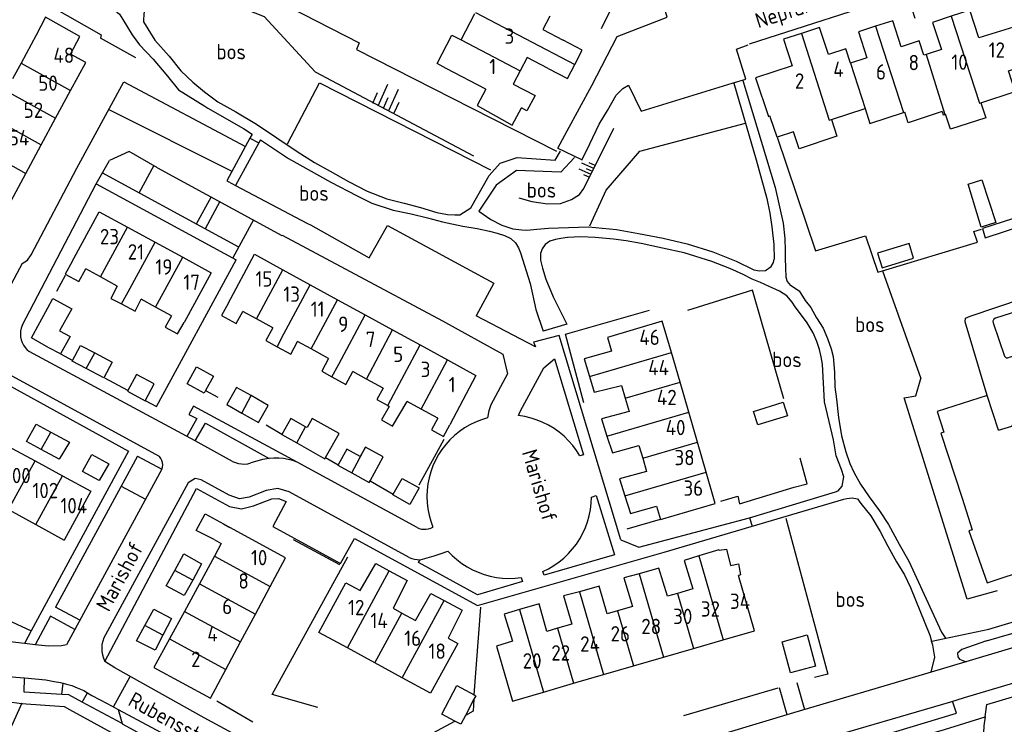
# Model space of a CAD drawing. Header units: metres. Extents: x 226218 to 240385, y 439369 to 449677.
# Tile 273 of 353: x 236503 to 236663, y 445621 to 445735. Entities that reach past the tile are written whole.
import ezdxf

# ---------------------------------------------------------------- set-up
doc = ezdxf.new("R2010")
doc.units = ezdxf.units.M
doc.header["$MEASUREMENT"] = 0
for name, color, linetype in [('DAKRAND', 4, 'Continuous'), ('DAKRAND-BYG', 4, 'Continuous'), ('FUNKTIEAAND', 253, 'Continuous'), ('HEG', 253, 'Continuous'), ('HEK', 253, 'Continuous'), ('HOOFDGEBOUW', 4, 'Continuous'), ('HUISNUMMER', 253, 'Continuous'), ('KANTVERH', 253, 'Continuous'), ('KNTONVERHARD', 253, 'Continuous'), ('MUUR', 253, 'Continuous'), ('OVLIJNOBJ', 253, 'Continuous'), ('RASTER', 253, 'Continuous'), ('SCHUTTING', 253, 'Continuous'), ('STRAATNAAM', 253, 'Continuous'), ('TALUD', 253, 'Continuous'), ('TUSSENMUUR', 253, 'Continuous')]:
    doc.layers.add(name, color=color, linetype=linetype)
doc.styles.get("Standard").update_dxf_attribs({"font": 'iso.shx'})

# ---------------------------------------------------------------- blocks, each defined once
blk = doc.blocks.new('TA', base_point=(75009.5, 300012))
for p, q in [((75009.5, 300012.5), (75010, 300012.5)), ((75009.5, 300012.25), (75010.5, 300012.25)), ((75009.5, 300012), (75010, 300012)), ((75009.5, 300011.75), (75010.5, 300011.75)), ((75009.5, 300011.5), (75010, 300011.5))]:
    blk.add_line(p, q)

msp = doc.modelspace()

# ---------------------------------------------------------------- linework, layer by layer
at = {"layer": 'DAKRAND'}
for p, q in [((236501.26, 445655.53), (236505.74, 445653.09)), ((236505.74, 445653.09), (236510.36, 445650.57)), ((236536.28, 445653.23), (236537.32, 445652.6)), ((236534.75, 445650.65), (236535.92, 445650.02)), ((236543.89, 445643), (236546.39, 445647.67)), ((236541.48, 445638.49), (236543.89, 445643)), ((236539.07, 445633.99), (236541.48, 445638.49)), ((236536.66, 445629.49), (236539.07, 445633.99)), ((236534.15, 445624.81), (236536.66, 445629.49))]:
    msp.add_line(p, q, dxfattribs=at)
for points in [[(236511.38, 445729.68), (236512.89, 445732.52), (236507.31, 445735.66), (236505.8, 445732.77)], [(236572.53, 445727.34), (236571.05, 445728.15), (236573.44, 445732.77), (236574.95, 445731.97)], [(236578.97, 445723.97), (236577.6, 445721.28), (236583.26, 445718.13), (236584.78, 445720.92)], [(236659.61, 445721.76), (236660.41, 445719.29), (236654.63, 445717.45), (236653.82, 445719.88)], [(236626.42, 445716.15), (236625.36, 445719.29), (236625.27, 445719.6)], [(236653.28, 445720.32), (236647.77, 445718.46), (236647.19, 445720.22)], [(236635.27, 445719.04), (236636.14, 445716.29), (236630.02, 445714.27), (236629.09, 445717.04), (236626.42, 445716.15)], [(236511.64, 445695.92), (236510.51, 445693.85), (236512.72, 445692.64), (236513.88, 445694.7)], [(236518.96, 445691.92), (236517.92, 445689.91), (236519.67, 445689.01)], [(236519.67, 445689.01), (236521.9, 445687.85), (236522.85, 445689.79)], [(236537.05, 445689.07), (236535.97, 445687.11), (236538.32, 445685.81), (236539.45, 445687.76)], [(236527.82, 445687.08), (236526.79, 445685.24), (236528.8, 445684.11), (236529.85, 445685.97)], [(236544.32, 445685.09), (236543.16, 445683.04), (236545.01, 445682.03)], [(236545.01, 445682.03), (236547.24, 445680.81), (236548.35, 445682.89)], [(236599.43, 445681.33), (236595.01, 445680.06), (236595.86, 445677.21)], [(236553.4, 445680.13), (236552.31, 445678.04), (236553.94, 445677.12)], [(236553.94, 445677.12), (236556.19, 445675.86), (236557.33, 445677.98)], [(236595.86, 445677.21), (236596.63, 445674.63), (236601.07, 445675.71)], [(236662.45, 445668.45), (236664.64, 445669.08), (236667.41, 445674.41), (236672.8, 445676.12), (236672.49, 445677.03), (236674.38, 445677.6), (236674.65, 445676.76)], [(236562.27, 445675.28), (236561.25, 445673.42), (236563.01, 445672.45)], [(236563.01, 445672.45), (236563.24, 445672.32), (236562.03, 445670.11), (236563.8, 445669.1), (236566.17, 445673.14)], [(236571.19, 445670.4), (236570.12, 445668.48), (236572.11, 445667.41), (236573.11, 445669.34)], [(236602.31, 445671.48), (236597.83, 445670.28), (236598.72, 445667.5)], [(236598.72, 445667.5), (236599.61, 445664.74), (236603.92, 445665.95)], [(236605.15, 445661.74), (236600.75, 445660.54), (236601.63, 445657.75)], [(236601.63, 445657.75), (236602.53, 445654.91), (236606.8, 445656.06)], [(236534.75, 445650.65), (236531.83, 445652.13), (236533.31, 445654.85), (236536.28, 445653.23)], [(236616.97, 445648.93), (236618.19, 445649.06), (236618.85, 445646.44), (236620.14, 445646.67), (236620.48, 445644.89), (236620.13, 445644.77)], [(236613.69, 445647.99), (236611.27, 445647.26), (236612.69, 445642.6)], [(236616.97, 445648.93), (236616.95, 445648.98), (236613.69, 445647.99)], [(236558.54, 445642.35), (236561.07, 445646.75), (236563.27, 445645.56)], [(236608.57, 445641.41), (236607.17, 445646.01), (236603.95, 445645.09)], [(236563.27, 445645.56), (236566.16, 445643.99), (236563.89, 445639.45)], [(236603.95, 445645.09), (236601.48, 445644.39), (236602.85, 445639.74)], [(236598.76, 445638.56), (236597.44, 445643.04), (236594.22, 445642.16)], [(236567.54, 445637.46), (236570.05, 445641.84), (236572.19, 445640.7)], [(236594.22, 445642.16), (236591.65, 445641.46), (236593.01, 445636.89)], [(236572.19, 445640.7), (236575.14, 445639.13), (236572.86, 445634.57)], [(236588.91, 445635.69), (236587.65, 445640.17), (236584.48, 445639.24)], [(236584.48, 445639.24), (236581.97, 445638.49), (236583.35, 445634.08)]]:
    msp.add_lwpolyline(points, dxfattribs=at)
at = {"layer": 'DAKRAND-BYG'}
for p, q in [((236516.8, 445676.97), (236513.93, 445678.5)), ((236536.83, 445672.62), (236539.25, 445671.23)), ((236508.17, 445668.14), (236511.18, 445666.51)), ((236545.79, 445667.74), (236548.22, 445666.38)), ((236554.97, 445662.83), (236554.92, 445662.74)), ((236554.92, 445662.74), (236557.17, 445661.5)), ((236563.84, 445657.91), (236563.92, 445658.05)), ((236532.7, 445646.67), (236531.27, 445644.04)), ((236527.79, 445637.8), (236526.38, 445635.07)), ((236577.06, 445624.64), (236575.67, 445622.02)), ((236573.96, 445621.1), (236571.82, 445622.24))]:
    msp.add_line(p, q, dxfattribs=at)
for points in [[(236659.64, 445701.48), (236657.55, 445708.48), (236659.75, 445709.19)], [(236659.75, 445709.19), (236662.03, 445702.26), (236659.64, 445701.48)], [(236647.9, 445698.86), (236642.79, 445697.29), (236643.52, 445694.89), (236648.64, 445696.45), (236647.9, 445698.86)], [(236506.38, 445686), (236507.67, 445688.37), (236508.5, 445689.89), (236511.58, 445688.21), (236509.6, 445684.63), (236511.3, 445683.68), (236509.73, 445680.86)], [(236509.73, 445680.86), (236507.83, 445681.86), (236505, 445683.47), (236506.38, 445686)], [(236513.93, 445678.5), (236511.65, 445679.71), (236513, 445682.26), (236515.31, 445681.03)], [(236515.31, 445681.03), (236518.15, 445679.53), (236516.8, 445676.97)], [(236533.35, 445674.9), (236533.14, 445674.5), (236530.37, 445676.02), (236531.89, 445678.78)], [(236531.89, 445678.78), (236534.65, 445677.27), (236533.35, 445674.9)], [(236522.12, 445677.51), (236520.65, 445674.79), (236523.51, 445673.25), (236524.98, 445675.97), (236522.12, 445677.51)], [(236540.76, 445674.08), (236538.42, 445675.41), (236536.83, 445672.62)], [(236539.25, 445671.23), (236541.98, 445669.68), (236543.57, 445672.47), (236540.76, 445674.08)], [(236628.11, 445670.8), (236623.29, 445669.3), (236622.6, 445671.51), (236627.42, 445673.02), (236628.11, 445670.8)], [(236549.63, 445669.02), (236547.26, 445670.36), (236545.79, 445667.74)], [(236552.89, 445663.98), (236555.1, 445667.9), (236550.71, 445670.37), (236549.88, 445668.88), (236549.63, 445669.02)], [(236506.61, 445665.3), (236504.21, 445666.59), (236505.79, 445669.42), (236508.17, 445668.14)], [(236511.18, 445666.51), (236509.51, 445663.73), (236506.61, 445665.3)], [(236548.22, 445666.38), (236552.79, 445663.8), (236552.89, 445663.98)], [(236559.41, 445665.7), (236559.38, 445665.71), (236558.53, 445664.18), (236556.38, 445665.37), (236554.97, 445662.83)], [(236560.14, 445660.21), (236562.3, 445664.09), (236559.41, 445665.7)], [(236517.59, 445662.98), (236516.01, 445660.26), (236513.33, 445661.73), (236514.86, 445664.51), (236517.59, 445662.98)], [(236557.17, 445661.5), (236559.99, 445659.93), (236560.14, 445660.21)], [(236563.92, 445658.05), (236565.36, 445660.6), (236568.12, 445659.04), (236566.61, 445656.36), (236563.84, 445657.91)], [(236528.36, 445645.62), (236529.83, 445648.3), (236532.7, 445646.67)], [(236531.27, 445644.04), (236529.89, 445641.53), (236526.97, 445643.1), (236528.36, 445645.62)], [(236523.46, 445636.66), (236524.92, 445639.32), (236527.79, 445637.8)], [(236526.38, 445635.07), (236525.13, 445632.66), (236522.11, 445634.18), (236523.46, 445636.66)], [(236628.6, 445628.95), (236627.22, 445634.02), (236631.32, 445635.14), (236632.69, 445630.06), (236628.6, 445628.95)], [(236571.82, 445622.24), (236574.28, 445626.87), (236577.12, 445625.36)], [(236577.12, 445625.36), (236577.37, 445625.23), (236577.06, 445624.64)], [(236575.67, 445622.02), (236574.91, 445620.6), (236573.96, 445621.1)]]:
    msp.add_lwpolyline(points, dxfattribs=at)
at = {"layer": 'HEG'}
for p, q in [((236572.18, 445666.92), (236568.09, 445659.49)), ((236544.2, 445625.44), (236556.51, 445647.83)), ((236535.18, 445624.39), (236541.08, 445620.98))]:
    msp.add_line(p, q, dxfattribs=at)
for points in [[(236523.55, 445673.27), (236525.37, 445672.32), (236538.34, 445696.2)], [(236627.82, 445654.11), (236634.69, 445628.75), (236632.52, 445628.2)]]:
    msp.add_lwpolyline(points, dxfattribs=at)
at = {"layer": 'HEK'}
for p, q in [((236597.8, 445733.86), (236600.6, 445739.46)), ((236643.56, 445694.4), (236649.82, 445676.88)), ((236533.35, 445674.9), (236535.35, 445673.83)), ((236545.79, 445667.74), (236543.21, 445669.27)), ((236552.89, 445663.98), (236554.97, 445662.83)), ((236560.14, 445660.21), (236563.92, 445658.05)), ((236601.98, 445652.4), (236607.42, 445653.98)), ((236493.87, 445640.91), (236504.98, 445635.79)), ((236577.12, 445625.36), (236578.2, 445639.64)), ((236551.65, 445623.3), (236544.2, 445625.44)), ((236611.22, 445622.02), (236626.57, 445626.49)), ((236565.37, 445616.49), (236573.96, 445621.1))]:
    msp.add_line(p, q, dxfattribs=at)
for points in [[(236544.58, 445738.6), (236558.39, 445731.48), (236557.96, 445730.42), (236576.61, 445720.91), (236590.51, 445713.88)], [(236626.42, 445716.15), (236632.65, 445697.67), (236640.8, 445700.11), (236642.84, 445694.18), (236643.56, 445694.4)], [(236643.56, 445694.4), (236659.04, 445699.05), (236658.45, 445700.78), (236659.69, 445701.16)], [(236627.5, 445673.56), (236623.89, 445686.14), (236622.43, 445691.24), (236611.84, 445687.95)], [(236594.97, 445672.92), (236591.96, 445684.08), (236605.65, 445687.99)], [(236629.19, 445659.17), (236631.32, 445659.71), (236630.16, 445663.88)], [(236617.26, 445656.9), (236620.02, 445657.71), (236620.3, 445656.47), (236629.19, 445659.17)], [(236577.06, 445624.64), (236576.91, 445622.69), (236575.67, 445622.02)]]:
    msp.add_lwpolyline(points, dxfattribs=at)
at = {"layer": 'HOOFDGEBOUW'}
for p, q in [((236574.97, 445732), (236577.22, 445736.3)), ((236505.8, 445732.77), (236503.32, 445728.17)), ((236574.95, 445731.97), (236574.97, 445732)), ((236503.32, 445728.17), (236501.95, 445725.63)), ((236578.97, 445723.97), (236572.53, 445727.34)), ((236508.94, 445719.23), (236511.36, 445723.72)), ((236635.27, 445719.04), (236640.74, 445720.82)), ((236647.02, 445720.17), (236647.19, 445720.22)), ((236653.72, 445719.85), (236653.82, 445719.88)), ((236506.61, 445714.9), (236508.94, 445719.23)), ((236504.11, 445710.26), (236506.61, 445714.9)), ((236501.68, 445705.76), (236504.11, 445710.26)), ((236520.65, 445701.51), (236525.15, 445699.05)), ((236525.15, 445699.05), (236529.64, 445696.6)), ((236537.05, 445689.07), (236541.33, 445697.09)), ((236541.33, 445697.09), (236545.92, 445694.57)), ((236516.23, 445693.41), (236513.88, 445694.7)), ((236545.92, 445694.57), (236550.39, 445692.12)), ((236518.96, 445691.92), (236516.23, 445693.41)), ((236550.39, 445692.12), (236554.86, 445689.68)), ((236525.21, 445688.5), (236522.85, 445689.79)), ((236554.86, 445689.68), (236559.33, 445687.23)), ((236527.82, 445687.08), (236525.21, 445688.5)), ((236541.64, 445686.56), (236539.45, 445687.76)), ((236544.32, 445685.09), (236541.64, 445686.56)), ((236559.33, 445687.23), (236563.81, 445684.78)), ((236563.81, 445684.78), (236568.29, 445682.34)), ((236550.56, 445681.68), (236548.35, 445682.89)), ((236553.4, 445680.13), (236550.56, 445681.68)), ((236568.29, 445682.34), (236572.77, 445679.88)), ((236572.77, 445679.88), (236577.38, 445677.36)), ((236610.61, 445676.29), (236609.2, 445681.1)), ((236559.54, 445676.77), (236557.33, 445677.98)), ((236562.27, 445675.28), (236559.54, 445676.77)), ((236577.38, 445677.36), (236573.11, 445669.34)), ((236601.07, 445675.71), (236601.67, 445673.68)), ((236612.04, 445671.39), (236610.61, 445676.29)), ((236568.49, 445671.87), (236566.17, 445673.14)), ((236601.67, 445673.68), (236602.31, 445671.48)), ((236662.45, 445668.45), (236660.61, 445674.12)), ((236571.19, 445670.4), (236568.49, 445671.87)), ((236613.46, 445666.48), (236612.04, 445671.39)), ((236501.08, 445665.89), (236505.59, 445663.44)), ((236603.92, 445665.95), (236604.53, 445663.87)), ((236614.89, 445661.6), (236613.46, 445666.48)), ((236604.53, 445663.87), (236605.15, 445661.74)), ((236505.59, 445663.44), (236510.05, 445661.02)), ((236616.36, 445656.53), (236614.89, 445661.6)), ((236546.39, 445647.67), (236537.32, 445652.6)), ((236535.92, 445650.02), (236534.79, 445647.94)), ((236534.79, 445647.94), (236532.35, 445643.45)), ((236622.73, 445635.81), (236620.13, 445644.77)), ((236532.35, 445643.45), (236529.92, 445638.96)), ((236610.18, 445641.88), (236608.57, 445641.41)), ((236612.69, 445642.6), (236610.18, 445641.88)), ((236563.89, 445639.45), (236565.31, 445638.67)), ((236602.85, 445639.74), (236600.42, 445639.04)), ((236529.92, 445638.96), (236527.48, 445634.47)), ((236565.31, 445638.67), (236567.54, 445637.46)), ((236600.42, 445639.04), (236598.76, 445638.56)), ((236593.01, 445636.89), (236590.66, 445636.2)), ((236590.66, 445636.2), (236588.91, 445635.69)), ((236617.66, 445634.33), (236622.73, 445635.81)), ((236572.86, 445634.57), (236574.41, 445633.73)), ((236612.78, 445632.91), (236617.66, 445634.33)), ((236560.91, 445630.58), (236556.45, 445633)), ((236603.02, 445630.08), (236607.9, 445631.49)), ((236607.9, 445631.49), (236612.78, 445632.91)), ((236565.38, 445628.15), (236560.91, 445630.58)), ((236598.14, 445628.66), (236603.02, 445630.08)), ((236593.27, 445627.24), (236598.14, 445628.66)), ((236588.39, 445625.82), (236593.27, 445627.24))]:
    msp.add_line(p, q, dxfattribs=at)
for points in [[(236589.44, 445735.83), (236588.29, 445733.65), (236591.57, 445731.93)], [(236654.76, 445735.83), (236651.72, 445734.84), (236653.16, 445730.41), (236650.7, 445729.61)], [(236664.91, 445734.03), (236659.24, 445732.32), (236657.79, 445736.81), (236654.76, 445735.83)], [(236642.46, 445734.21), (236639.68, 445733.31), (236641.05, 445729.07), (236638.35, 445728.19)], [(236650.7, 445729.61), (236650.3, 445729.48), (236649.55, 445731.82), (236646.63, 445730.87), (236645.25, 445735.11), (236642.46, 445734.21)], [(236630.4, 445733.05), (236627.45, 445732.09), (236628.86, 445727.74), (236622.89, 445725.82), (236625.04, 445719.53), (236625.27, 445719.6)], [(236638.35, 445728.19), (236638.35, 445728.19), (236637.59, 445730.52), (236634.77, 445729.6), (236633.34, 445734), (236630.4, 445733.05)], [(236593.48, 445727.99), (236594.68, 445730.29), (236591.57, 445731.93)], [(236511.36, 445723.72), (236513.84, 445728.32), (236511.38, 445729.68)], [(236589.15, 445727.32), (236585.74, 445729.11), (236584.6, 445726.95)], [(236589.15, 445727.32), (236592.27, 445725.69), (236593.48, 445727.99)], [(236659.61, 445721.76), (236665.17, 445723.56), (236664.07, 445726.96), (236666.82, 445727.85)], [(236584.6, 445726.95), (236583.47, 445724.78), (236587, 445722.93), (236585.69, 445720.44), (236584.78, 445720.92)], [(236640.74, 445720.82), (236641.53, 445718.39), (236647.02, 445720.17)], [(236653.28, 445720.32), (236653.46, 445719.76), (236653.72, 445719.85)], [(236511.64, 445695.92), (236516.06, 445704.01), (236520.65, 445701.51)], [(236529.64, 445696.6), (236534.27, 445694.07), (236529.85, 445685.97)], [(236609.2, 445681.1), (236607.73, 445686.17), (236598.79, 445683.56), (236599.43, 445681.33)], [(236660.61, 445674.12), (236652.46, 445671.47), (236653.56, 445668.1), (236653.09, 445667.95), (236656.53, 445657.36)], [(236510.05, 445661.02), (236514.67, 445658.51), (236510.36, 445650.57)], [(236656.53, 445657.36), (236658.2, 445652.23), (236657.63, 445652.05), (236660.63, 445643.62), (236667.66, 445645.91)], [(236606.8, 445656.06), (236607.42, 445653.93), (236616.36, 445656.53)], [(236556.45, 445633), (236551.81, 445635.52), (236556.21, 445643.62), (236558.54, 445642.35)], [(236527.48, 445634.47), (236524.95, 445629.81), (236534.15, 445624.81)], [(236574.41, 445633.73), (236570.01, 445625.63), (236565.38, 445628.15)], [(236583.35, 445634.08), (236580.71, 445633.31), (236583.31, 445624.35), (236588.39, 445625.82)]]:
    msp.add_lwpolyline(points, dxfattribs=at)
at = {"layer": 'KANTVERH'}
for p, q in [((236512.39, 445711.12), (236520.07, 445725.14)), ((236520.07, 445725.14), (236539.84, 445714.63)), ((236528.96, 445723.86), (236533.25, 445721.17)), ((236517.62, 445720.66), (236537.65, 445710.6)), ((236533.25, 445721.17), (236533.71, 445720.89)), ((236533.25, 445721.17), (236533.71, 445720.89)), ((236540.92, 445716.62), (236540.58, 445715.99)), ((236540.58, 445715.99), (236536.81, 445709.05)), ((236542.01, 445715.21), (236538.24, 445708.28)), ((236540.58, 445715.99), (236542.01, 445715.21)), ((236542.29, 445715.72), (236542.01, 445715.21)), ((236520.9, 445713.83), (236517.7, 445712.36)), ((236525.56, 445711.16), (236520.9, 445713.83)), ((236590.7, 445714.34), (236594.57, 445712.54)), ((236515.52, 445708.56), (236517.7, 445712.36)), ((236538.75, 445698.27), (236516.53, 445710.32)), ((236524.94, 445711.52), (236522.52, 445707.06)), ((236525.56, 445711.16), (236545.79, 445700.16)), ((236503.51, 445685.47), (236515.52, 445708.56)), ((236515.52, 445708.56), (236538.34, 445696.2)), ((236534.25, 445706.44), (236531.84, 445702.01)), ((236535.67, 445705.66), (236533.27, 445701.24)), ((236541.14, 445702.69), (236537.79, 445696.5)), ((236503.51, 445695.58), (236498.89, 445687.02)), ((236525.84, 445664.15), (236489.51, 445684)), ((236531.66, 445666.71), (236504.65, 445681.28)), ((236548.3, 445663.23), (236531.4, 445672.34)), ((236533.33, 445669.59), (236543.71, 445663.86)), ((236520.83, 445665.02), (236504.98, 445635.79)), ((236522.26, 445664.23), (236508.94, 445639.66)), ((236567.79, 445652.63), (236548.3, 445663.23)), ((236519.62, 445659.36), (236523.58, 445657.21)), ((236621.95, 445654.17), (236622.35, 445652.8)), ((236577.64, 445639.93), (236608.05, 445648.57)), ((236512.91, 445637.51), (236508.94, 445639.66)), ((236508.13, 445638.18), (236505.61, 445633.53)), ((236512.1, 445636.03), (236508.13, 445638.18)), ((236660.49, 445634.14), (236668, 445636.36)), ((236504.98, 445635.79), (236503.86, 445633.73)), ((236505.61, 445633.53), (236503.86, 445633.73)), ((236518.38, 445623.4), (236521.06, 445628.37)), ((236509.95, 445625.42), (236510.18, 445627.25)), ((236629.64, 445627.38), (236630.89, 445622.98)), ((236513.27, 445624.19), (236514.15, 445625.69)), ((236626.76, 445626.54), (236628.01, 445622.16)), ((236660.57, 445623.79), (236665.15, 445625.14)), ((236519.76, 445620.72), (236513.27, 445624.19)), ((236660.28, 445621.76), (236660.57, 445623.79)), ((236519.83, 445620.68), (236519.76, 445620.72))]:
    msp.add_line(p, q, dxfattribs=at)
for points in [[(236502.96, 445745.53), (236505.28, 445744.49), (236507.54, 445743.5), (236509.86, 445742.21), (236512.38, 445740.88), (236514.7, 445739.59), (236515.91, 445738.77), (236517.28, 445737.71), (236518.39, 445736.99), (236519.36, 445736.17), (236519.88, 445735.28), (236521.43, 445732.83), (236522.61, 445731.17), (236524.81, 445728.83), (236527.17, 445726.1), (236528.96, 445723.86)], [(236529.27, 445746.8), (236523.93, 445738.52), (236523.42, 445737.26), (236523.3, 445736.06), (236523.26, 445735.32), (236523.27, 445734.92)], [(236590.7, 445714.34), (236592.22, 445717.16), (236596.27, 445724.57), (236600.36, 445732.53), (236608.5, 445735.66), (236608.23, 445736.6), (236607, 445737.91), (236605.22, 445739.81), (236603.44, 445741.11), (236601.47, 445742.31)], [(236621.94, 445731.35), (236647.27, 445739.52), (236647.89, 445738.64), (236648.86, 445735.53)], [(236523.27, 445734.92), (236525.09, 445731.93), (236527.44, 445729.34), (236529.33, 445726.95), (236531.27, 445725.11), (236533.2, 445723.51), (236535.33, 445721.92), (236538.3, 445720.3), (236541.63, 445718.29), (236548.26, 445713.82), (236551.09, 445712.04), (236553.66, 445710.61), (236556.64, 445708.94), (236559.66, 445707.37), (236562.88, 445706.11), (236565.68, 445705.38), (236568.38, 445704.7), (236571.04, 445703.86), (236572.74, 445703.56), (236573.94, 445703.48), (236574.78, 445703.51)], [(236619.11, 445724.92), (236621.33, 445725.57), (236619.82, 445730.46), (236621.7, 445731.2)], [(236594.63, 445712.39), (236595.9, 445715.06), (236597.47, 445718.28), (236598.81, 445720.5), (236600.19, 445722.97), (236601.31, 445724.09), (236602.24, 445724.61)], [(236602.24, 445724.61), (236604.29, 445720.38), (236619.11, 445724.92)], [(236619.36, 445724.92), (236622.99, 445712.47), (236624.73, 445706.19), (236625.24, 445703.77), (236625.54, 445701.53), (236625.86, 445698.7), (236625.96, 445696.27)], [(236620.84, 445725.36), (236626.08, 445707.97), (236627.42, 445702.17), (236627.67, 445699.64), (236627.72, 445697.7), (236627.75, 445696.46), (236627.79, 445694.87), (236627.83, 445693.38), (236628.04, 445692.64), (236628.6, 445692)], [(236533.71, 445720.89), (236539.51, 445717.54), (236540.92, 445716.62)], [(236542.29, 445715.72), (236546.89, 445712.69), (236553.75, 445708.82), (236557.94, 445706.63), (236560.45, 445705.4), (236563.92, 445704.29), (236566.82, 445703.66), (236569.52, 445703.03), (236571.92, 445702.34), (236575.27, 445701.68), (236577.57, 445701.28), (236579.58, 445700.83), (236580.83, 445700.52), (236582.03, 445700.15), (236583.09, 445699.67), (236583.8, 445698.95), (236584.32, 445698.16), (236584.64, 445697.32), (236586.2, 445692.33), (236587.15, 445688.08), (236588.32, 445684.58)], [(236574.78, 445703.51), (236576.55, 445704.64), (236579.56, 445709.89), (236581.35, 445711.92), (236584.11, 445712.83), (236590.29, 445712.38), (236591.15, 445713.85)], [(236694.39, 445712.44), (236676.18, 445706.57), (236659.88, 445701.26), (236660.27, 445699.77), (236685.65, 445708.09), (236703.68, 445713.6), (236707.7, 445701.46), (236715, 445679.09), (236712.14, 445678.07), (236710.43, 445683.16)], [(236593.42, 445712.86), (236591.19, 445710.46), (236583.96, 445710.74), (236580.69, 445708.33), (236577.86, 445704.13), (236579.83, 445702.73), (236581.59, 445701.83), (236583.4, 445701.22), (236584.85, 445701.06), (236585.69, 445701.03), (236587.28, 445701.17), (236589.22, 445701.31), (236595.73, 445701.57), (236600.27, 445701.13), (236603.87, 445700.47), (236607.87, 445699.72), (236611.77, 445698.77), (236615.93, 445697.47), (236619.75, 445695.97), (236622.62, 445694.55), (236623.57, 445694.37), (236624.52, 445694.44), (236625.44, 445695.11), (236625.83, 445695.77), (236625.96, 445696.27)], [(236503.51, 445695.58), (236504.39, 445696.15), (236504.97, 445697.01), (236512.39, 445711.12)], [(236536.81, 445709.05), (236537.03, 445708.92), (236538.24, 445708.28)], [(236538.24, 445708.28), (236549.98, 445702.11), (236550.44, 445701.88), (236560.02, 445696.51)], [(236560.02, 445696.51), (236562.98, 445701.79), (236580.32, 445692.36), (236577.42, 445687.04)], [(236545.81, 445700.2), (236571.96, 445686.27), (236581.74, 445680.82)], [(236607.76, 445698.07), (236604.3, 445698.84), (236601.86, 445699.28), (236599.76, 445699.57), (236596.77, 445699.8), (236594.48, 445699.9), (236592.29, 445699.84), (236591.2, 445699.67), (236590.36, 445699.5), (236589.42, 445699.23), (236588.64, 445698.66), (236588.15, 445697.96), (236587.88, 445697.2), (236587.9, 445696.11), (236588.23, 445694.82), (236588.77, 445693.04), (236589.98, 445690.14), (236592.18, 445685.71), (236588.32, 445684.58)], [(236600.97, 445650.61), (236603.89, 445649.41), (236621.95, 445654.17), (236635.93, 445658.44), (236636.37, 445658.55), (236637, 445659.36), (236637.31, 445660.86), (236636.89, 445662.04), (236636.04, 445664.26), (236635.58, 445666.89), (236634.91, 445669.86), (236634.13, 445673.08), (236633.79, 445679.19), (236633.61, 445680.38), (236633.33, 445681.61), (236632.9, 445682.9), (236632.27, 445684.28), (236631.34, 445685.9), (236630.41, 445687.17), (236629.38, 445688.54), (236628.87, 445689.27), (236628, 445690.3), (236626.83, 445691.06), (236625.13, 445691.82), (236623.72, 445692.48), (236622.36, 445693.05), (236620.9, 445693.81), (236618.73, 445694.75), (236615.77, 445695.92), (236611.26, 445697.31), (236607.76, 445698.07)], [(236660.61, 445674.12), (236657.06, 445686.11), (236657.1, 445686.66), (236657.49, 445686.87), (236657.83, 445687.03), (236675.36, 445692.92), (236675.99, 445691.44), (236698.82, 445698.61)], [(236448.83, 445695.94), (236484.84, 445676.43), (236487.22, 445680.78), (236490.4, 445681.72), (236520.83, 445665.02)], [(236628.6, 445692.05), (236630.02, 445691.14), (236631, 445689.57), (236631.92, 445688.4), (236632.81, 445686.73), (236633.9, 445685.06), (236634.63, 445683.39), (236635.22, 445681.71), (236635.55, 445680.47), (236635.68, 445679.18), (236635.76, 445677.84), (236635.82, 445675.5), (236636.11, 445673.52), (236636.43, 445670.49), (236636.9, 445667.52), (236637.61, 445664.9), (236638.26, 445663.02), (236638.99, 445661.5), (236639.98, 445659.68), (236641.42, 445657.62), (236643.07, 445655.32), (236644.56, 445653.07), (236646.28, 445649.88), (236647.89, 445647.13), (236653.19, 445635.56), (236653.86, 445634.58)], [(236600.97, 445650.61), (236590.91, 445683.84), (236586.76, 445682.77), (236587.07, 445682), (236577.42, 445687.04)], [(236503.51, 445685.47), (236503.35, 445685.03), (236503.24, 445684.57), (236503.2, 445684.1), (236503.23, 445683.63), (236503.32, 445683.17), (236503.48, 445682.72), (236503.69, 445682.31), (236503.96, 445681.92), (236504.28, 445681.58), (236504.65, 445681.28)], [(236503.86, 445633.73), (236500.6, 445634.1), (236497.69, 445634.88), (236496.29, 445635.44), (236494.07, 445636.68), (236487.31, 445640.4), (236474.1, 445647.55), (236459.58, 445655.36), (236433.72, 445669.33), (236427.32, 445672.81), (236426.36, 445673.53), (236425.18, 445674.7), (236424.3, 445676.07), (236423.67, 445677.55), (236423.44, 445678.99), (236423.49, 445680.78), (236424.03, 445683.33), (236424.03, 445683.33)], [(236581.74, 445680.82), (236582.52, 445677.65), (236579.82, 445672.57), (236579.49, 445671.59), (236579.24, 445670.46)], [(236584.33, 445670.82), (236584.62, 445671.61), (236588.41, 445678.58), (236590.16, 445680.07), (236594.92, 445664.45), (236594.32, 445664.27)], [(236531.4, 445672.34), (236530.66, 445671.01), (236531.93, 445670.35), (236530.32, 445667.41)], [(236579.24, 445670.46), (236578.27, 445670.16), (236577.32, 445669.78), (236576.4, 445669.34), (236575.52, 445668.82), (236574.68, 445668.24), (236573.89, 445667.6), (236573.15, 445666.89), (236572.47, 445666.13), (236571.85, 445665.33), (236571.29, 445664.47), (236570.8, 445663.57), (236570.38, 445662.64), (236570.03, 445661.68), (236569.76, 445660.7), (236569.57, 445659.7), (236569.45, 445658.68), (236569.41, 445657.66), (236569.45, 445656.64), (236569.57, 445655.63), (236569.77, 445654.63), (236570.04, 445653.64), (236570.39, 445652.68)], [(236594.32, 445664.27), (236593.77, 445665.14), (236593.15, 445665.97), (236592.47, 445666.74), (236591.73, 445667.46), (236590.94, 445668.12), (236590.1, 445668.72), (236589.21, 445669.25), (236588.29, 445669.72), (236587.33, 445670.1), (236586.35, 445670.42), (236585.35, 445670.66), (236584.33, 445670.82)], [(236537.75, 445663.37), (236531.66, 445666.71), (236533.33, 445669.59)], [(236522.26, 445664.24), (236526.23, 445662.08), (236510.73, 445633.49)], [(236526.23, 445662.08), (236526.35, 445662.43), (236526.39, 445662.8), (236526.36, 445663.17), (236526.25, 445663.53), (236526.08, 445663.86), (236525.84, 445664.15)], [(236543.71, 445663.86), (236542.65, 445663.69), (236541.7, 445663.39), (236540.74, 445663.12)], [(236548.3, 445663.23), (236547.56, 445663.49), (236546.81, 445663.69), (236546.04, 445663.83), (236545.27, 445663.9), (236544.49, 445663.91), (236543.71, 445663.86)], [(236537.75, 445663.37), (236538.22, 445663.17), (236538.71, 445663.03), (236539.22, 445662.95), (236539.73, 445662.94), (236540.25, 445662.99), (236540.74, 445663.12)], [(236566.52, 445647.74), (236546.96, 445658.4), (236545.12, 445658.95), (236543.2, 445658.63), (236540.47, 445657.53), (236538.91, 445657.3), (236537.21, 445657.88), (236532.66, 445660.38), (236531.64, 445660.6), (236530.53, 445659.88), (236517.04, 445635.16)], [(236516.98, 445630.82), (236531.88, 445658.93), (236537.23, 445656.04), (236539.22, 445655.63), (236541.14, 445656.14), (236544.13, 445657.3), (236545.26, 445657.34), (236546.51, 445656.86), (236544.29, 445652.79), (236555.33, 445646.74), (236557.62, 445650.81), (236577.64, 445639.93)], [(236596.2, 445657.56), (236596.95, 445657.8), (236599.93, 445648.18), (236588.48, 445644.84), (236588.3, 445645.44)], [(236588.3, 445645.44), (236589.22, 445645.89), (236590.09, 445646.41), (236590.93, 445647), (236591.71, 445647.64), (236592.45, 445648.35), (236593.13, 445649.11), (236593.75, 445649.92), (236594.31, 445650.77), (236594.8, 445651.67), (236595.22, 445652.59), (236595.56, 445653.55), (236595.84, 445654.53), (236596.04, 445655.53), (236596.16, 445656.55), (236596.2, 445657.56)], [(236608.05, 445648.57), (236637.3, 445657.23), (236637.79, 445657.34), (236638.64, 445657.46), (236639.49, 445657.28), (236640.05, 445656.49), (236641.69, 445654.49), (236643.2, 445651.94), (236644.45, 445649.58), (236645.85, 445647.03), (236647.15, 445644.92), (236648.14, 445642.85), (236651.26, 445635.07), (236651.55, 445634.1)], [(236567.79, 445652.63), (236568.15, 445652.46), (236568.52, 445652.36), (236568.91, 445652.31), (236569.3, 445652.32), (236569.68, 445652.38), (236570.05, 445652.51), (236570.39, 445652.68)], [(236651.63, 445634.11), (236660.89, 445636.04), (236668.85, 445638.42), (236683.98, 445642.57), (236699.55, 445646.97), (236717.13, 445652.36)], [(236720.07, 445649.62), (236720.04, 445649.6), (236719, 445649.17), (236717.67, 445648.69), (236712.73, 445647.23), (236705.76, 445645.22), (236693.46, 445641.55), (236684.22, 445638.74), (236666.03, 445633.38), (236650.42, 445628.72), (236629.07, 445622.44), (236601.11, 445614.01), (236586.78, 445609.79), (236570.17, 445605.01), (236569.08, 445604.74), (236566.95, 445604.54), (236564.8, 445604.78), (236562.34, 445605.72), (236548.27, 445613.45), (236533.14, 445621.64), (236518.57, 445629.75), (236516.98, 445630.82)], [(236566.52, 445647.74), (236566.94, 445647.57), (236567.38, 445647.45), (236567.83, 445647.39), (236568.29, 445647.37)], [(236568.29, 445647.37), (236569.44, 445647.65), (236570.58, 445647.98), (236571.7, 445648.36), (236572.8, 445648.78)], [(236572.8, 445648.78), (236573.51, 445648.05), (236574.28, 445647.38), (236575.09, 445646.77), (236575.95, 445646.21), (236576.84, 445645.73), (236577.77, 445645.31), (236578.73, 445644.96), (236579.71, 445644.69), (236580.71, 445644.49), (236581.72, 445644.36), (236582.73, 445644.32), (236583.75, 445644.34), (236584.77, 445644.45)], [(236459.71, 445645.47), (236460.1, 445646.07), (236460.74, 445646.59), (236461.38, 445646.9), (236462.07, 445647.11), (236462.62, 445647.13), (236463.16, 445647.09), (236463.67, 445646.95), (236474.76, 445640.8), (236482.32, 445636.9), (236492.81, 445631.08), (236494.67, 445629.98), (236496.23, 445629.32), (236497.74, 445628.86), (236499.29, 445628.55), (236500.88, 445628.39), (236502.48, 445628.27), (236503.88, 445628.11), (236503.88, 445628.11)], [(236577.66, 445641.64), (236568.02, 445646.9), (236568.29, 445647.37)], [(236584.77, 445644.45), (236584.96, 445643.81), (236577.66, 445641.64)], [(236458.62, 445643.75), (236484.03, 445629.92), (236493.05, 445625.06), (236497.69, 445624.73), (236501.03, 445624.26), (236503.38, 445623.97), (236510.31, 445623.48), (236511.22, 445622.96), (236550.24, 445601.58)], [(236517.04, 445635.16), (236516.79, 445634.65), (236516.61, 445634.12), (236516.49, 445633.56), (236516.45, 445633), (236516.48, 445632.43), (236516.58, 445631.87), (236516.75, 445631.33), (236516.98, 445630.82)], [(236510.73, 445633.49), (236509.92, 445633.33), (236507.79, 445633.28), (236505.61, 445633.53)], [(236651.52, 445629.05), (236652.09, 445631.5), (236651.75, 445633.43), (236651.56, 445634.09)], [(236660.49, 445634.14), (236656.49, 445632.75), (236655.81, 445632.14), (236655.83, 445631.54), (236656.13, 445631.15), (236657.21, 445630.75)], [(236614.17, 445612.51), (236632.71, 445617.85), (236654.71, 445624.25), (236656.94, 445624.92), (236677.53, 445631.07)], [(236509.95, 445625.42), (236503.83, 445625.82), (236503.88, 445628.11)], [(236503.88, 445628.11), (236505.62, 445627.95), (236507.37, 445627.79), (236508.72, 445627.53), (236509.72, 445627.35), (236510.18, 445627.25)], [(236510.18, 445627.25), (236510.72, 445627.13), (236511.57, 445626.9), (236512.47, 445626.52), (236513.53, 445626.05), (236514.15, 445625.69)], [(236513.27, 445624.19), (236511.11, 445625.35), (236509.95, 445625.42)], [(236514.15, 445625.69), (236514.84, 445625.28), (236517.36, 445623.95), (236519.13, 445623), (236519.76, 445620.72)], [(236503.43, 445624.02), (236501.21, 445619.09), (236496.93, 445610.58), (236493.9, 445604.03), (236493.01, 445601.92), (236492.16, 445599.96), (236491.51, 445598.05), (236490.98, 445595.1), (236491.03, 445590.93), (236494.28, 445590.26), (236496.94, 445589.52), (236500.19, 445588.61), (236503.05, 445587.58), (236516.6, 445580.74)], [(236614.7, 445610.34), (236622.59, 445612.39), (236655.65, 445622.38), (236654.98, 445624.33)], [(236519.13, 445623), (236536.87, 445613.47), (236552.26, 445604.93)], [(236519.76, 445620.72), (236519.78, 445620.63), (236550.03, 445604.23), (236552.26, 445604.93)], [(236607.83, 445606.64), (236616.9, 445608.86), (236638.15, 445615.2), (236653.67, 445619.7), (236660.28, 445621.76)]]:
    msp.add_lwpolyline(points, dxfattribs=at)
at = {"layer": 'KNTONVERHARD'}
msp.add_lwpolyline([(236660.28, 445621.76), (236660.08, 445620.3), (236660, 445619.2), (236660.03, 445618.16), (236660.2, 445617.31), (236661.43, 445614.34)], dxfattribs=at)
at = {"layer": 'MUUR'}
msp.add_lwpolyline([(236670.42, 445682.95), (236668.71, 445688.18), (236668.45, 445688.48), (236668.2, 445688.52), (236667.95, 445688.56), (236661.98, 445686.68), (236661.73, 445686.52), (236661.54, 445686.22), (236661.6, 445685.92), (236663.47, 445680.49), (236663.72, 445680.25), (236663.97, 445680.21), (236664.27, 445680.32), (236670.05, 445682.09), (236670.39, 445682.35), (236670.43, 445682.9)], dxfattribs=at)
at = {"layer": 'OVLIJNOBJ'}
for points in [[(236492.97, 445743.25), (236494.16, 445745.47), (236516.36, 445732.81), (236516.23, 445732.25)], [(236536.83, 445738.18), (236542.91, 445735.79), (236551.19, 445726.78), (236576.99, 445713.11)], [(236546.69, 445715.08), (236551.93, 445725.01), (236579.78, 445710.84)], [(236595.93, 445701.72), (236598.58, 445707.51), (236604.05, 445713.86), (236621.25, 445718.43)], [(236584.37, 445706.27), (236586.48, 445705.68), (236589.02, 445705.29), (236591.16, 445705.34), (236592.94, 445705.98), (236594.26, 445706.81), (236594.94, 445707.77), (236599.83, 445717.64)], [(236662.24, 445642.29), (236657.39, 445640.93), (236647.1, 445673.73), (236648.99, 445674.03), (236649.82, 445676.88)]]:
    msp.add_lwpolyline(points, dxfattribs=at)
at = {"layer": 'RASTER'}
for p, q in [((236509.15, 445691.09), (236510.58, 445693.67)), ((236509.73, 445680.86), (236511.66, 445679.86)), ((236516.9, 445676.95), (236520.63, 445674.95)), ((236547.64, 445650.66), (236555.15, 445646.61))]:
    msp.add_line(p, q, dxfattribs=at)
at = {"layer": 'SCHUTTING'}
msp.add_line((236522.02, 445729.08), (236516.23, 445732.25), dxfattribs=at)
at = {"layer": 'TUSSENMUUR'}
for p, q in [((236577.31, 445736.47), (236593.48, 445727.99)), ((236642.46, 445734.21), (236647.02, 445720.17)), ((236574.97, 445732), (236584.6, 445726.95)), ((236650.7, 445729.61), (236653.72, 445719.85)), ((236503.32, 445728.17), (236511.36, 445723.72)), ((236638.35, 445728.19), (236640.74, 445720.82)), ((236500.9, 445723.68), (236508.94, 445719.23)), ((236498.56, 445719.34), (236506.61, 445714.9)), ((236496.06, 445714.71), (236504.11, 445710.26)), ((236516.23, 445693.41), (236520.65, 445701.51)), ((236520.73, 445690.95), (236525.15, 445699.05)), ((236525.21, 445688.5), (236529.64, 445696.6)), ((236541.64, 445686.56), (236545.92, 445694.57)), ((236519.67, 445689.01), (236520.73, 445690.95)), ((236546.12, 445684.11), (236550.39, 445692.12)), ((236550.56, 445681.68), (236554.86, 445689.68)), ((236555.06, 445679.22), (236559.33, 445687.23)), ((236559.54, 445676.77), (236563.81, 445684.78)), ((236545.01, 445682.03), (236546.12, 445684.11)), ((236564.01, 445674.32), (236568.29, 445682.34)), ((236513.93, 445678.5), (236515.31, 445681.03)), ((236568.49, 445671.87), (236572.77, 445679.88)), ((236595.86, 445677.21), (236609.2, 445681.1)), ((236553.94, 445677.12), (236555.06, 445679.22)), ((236601.67, 445673.68), (236610.61, 445676.29)), ((236539.25, 445671.23), (236540.76, 445674.08)), ((236563.01, 445672.45), (236564.01, 445674.32)), ((236598.72, 445667.5), (236612.04, 445671.39)), ((236548.22, 445666.38), (236549.63, 445669.02)), ((236506.61, 445665.3), (236508.17, 445668.14)), ((236557.17, 445661.5), (236559.41, 445665.7)), ((236604.53, 445663.87), (236613.46, 445666.48)), ((236501.26, 445655.53), (236505.59, 445663.44)), ((236505.74, 445653.09), (236510.05, 445661.02)), ((236601.63, 445657.75), (236614.89, 445661.6)), ((236534.79, 445647.94), (236543.89, 445643)), ((236613.69, 445647.99), (236617.66, 445634.33)), ((236531.27, 445644.04), (236528.36, 445645.62)), ((236556.45, 445633), (236563.27, 445645.56)), ((236603.95, 445645.09), (236607.9, 445631.49)), ((236532.35, 445643.45), (236541.48, 445638.49)), ((236594.22, 445642.16), (236598.14, 445628.66)), ((236610.18, 445641.88), (236612.78, 445632.91)), ((236565.38, 445628.15), (236572.19, 445640.7)), ((236529.92, 445638.96), (236539.07, 445633.99)), ((236560.91, 445630.58), (236565.31, 445638.67)), ((236584.48, 445639.24), (236588.39, 445625.82)), ((236600.42, 445639.04), (236603.02, 445630.08)), ((236526.38, 445635.07), (236523.46, 445636.66)), ((236590.66, 445636.2), (236593.27, 445627.24)), ((236527.48, 445634.47), (236536.66, 445629.49))]:
    msp.add_line(p, q, dxfattribs=at)
for points in [[(236654.76, 445735.83), (236659.35, 445721.67), (236659.61, 445721.76)], [(236630.4, 445733.05), (236634.87, 445718.91), (236635.27, 445719.04)]]:
    msp.add_lwpolyline(points, dxfattribs=at)

# ---------------------------------------------------------------- block references
at = {"layer": 'TALUD'}
for p, xscale, yscale, rotation in [((236562.33, 445720.88), 3.83, 3.83, 66.0147), ((236596.36, 445710.54), 2.14, 2.14, 156.013)]:
    msp.add_blockref('TA', p, dxfattribs=dict(at, xscale=xscale, yscale=yscale, rotation=rotation))

# ---------------------------------------------------------------- texts
at = {"layer": 'FUNKTIEAAND'}
for p in [(236535.12, 445728.82), (236548.6, 445705.79), (236585.64, 445706.31), (236639.11, 445684.42), (236625.61, 445678.71), (236635.91, 445639.68)]:
    msp.add_text('bos', height=2.5, dxfattribs=at).set_placement(p)
at = {"layer": 'HUISNUMMER'}
for s, p in [('3', (236582.05, 445731.35)), ('12', (236660.86, 445729.09)), ('48', (236508.59, 445728.24)), ('8', (236647.83, 445727.04)), ('10', (236654.79, 445727.11)), ('1', (236579.55, 445726.4)), ('4', (236635.57, 445725.95)), ('6', (236642.52, 445725.52)), ('50', (236506.13, 445723.7)), ('2', (236629.31, 445724.04)), ('52', (236503.75, 445719.29)), ('54', (236501.33, 445714.8)), ('23', (236516.15, 445698.71)), ('21', (236520.69, 445696.23)), ('19', (236525.18, 445693.78)), ('15', (236541.49, 445691.82)), ('17', (236529.74, 445691.28)), ('13', (236546.02, 445689.34)), ('11', (236550.48, 445686.9)), ('9', (236554.95, 445684.45)), ('7', (236559.44, 445682)), ('46', (236603.99, 445682.32)), ('5', (236563.91, 445679.55)), ('3', (236568.39, 445677.1)), ('44', (236605.43, 445677.39)), ('1', (236572.94, 445674.61)), ('42', (236606.85, 445672.53)), ('40', (236608.28, 445667.63)), ('38', (236609.71, 445662.74)), ('100', (236500.7, 445659.82)), ('36', (236611.17, 445657.77)), ('102', (236505.17, 445657.38)), ('104', (236509.73, 445654.91)), ('10', (236540.75, 445646.45)), ('8', (236538.7, 445642.65)), ('6', (236536.07, 445638.51)), ('34', (236618.75, 445639.35)), ('12', (236556.56, 445638.33)), ('30', (236609.5, 445636.89)), ('32', (236614, 445638.1)), ('14', (236560.21, 445636.22)), ('4', (236533.65, 445634.05)), ('26', (236599.3, 445634.05)), ('28', (236604.3, 445635.25)), ('16', (236565.71, 445633.33)), ('24', (236594.35, 445632.4)), ('18', (236569.66, 445631.22)), ('22', (236589.65, 445630.95)), ('2', (236531.01, 445629.9)), ('20', (236585, 445629.65))]:
    msp.add_text(s, height=2.5, dxfattribs=at).set_placement(p)
at = {"layer": 'STRAATNAAM'}
for s, rotation, p in [('Neptunus', 17.6551, (236623.35, 445733.83)), ('Marishof', 286.6773, (236584.83, 445664.86)), ('Marishof', 61.6138, (236517.61, 445638.73)), ('Rubensstraat', 331.257, (236520.55, 445623.77))]:
    msp.add_text(s, height=2.5, rotation=rotation, dxfattribs=at).set_placement(p)

doc.saveas('drawing.dxf')
